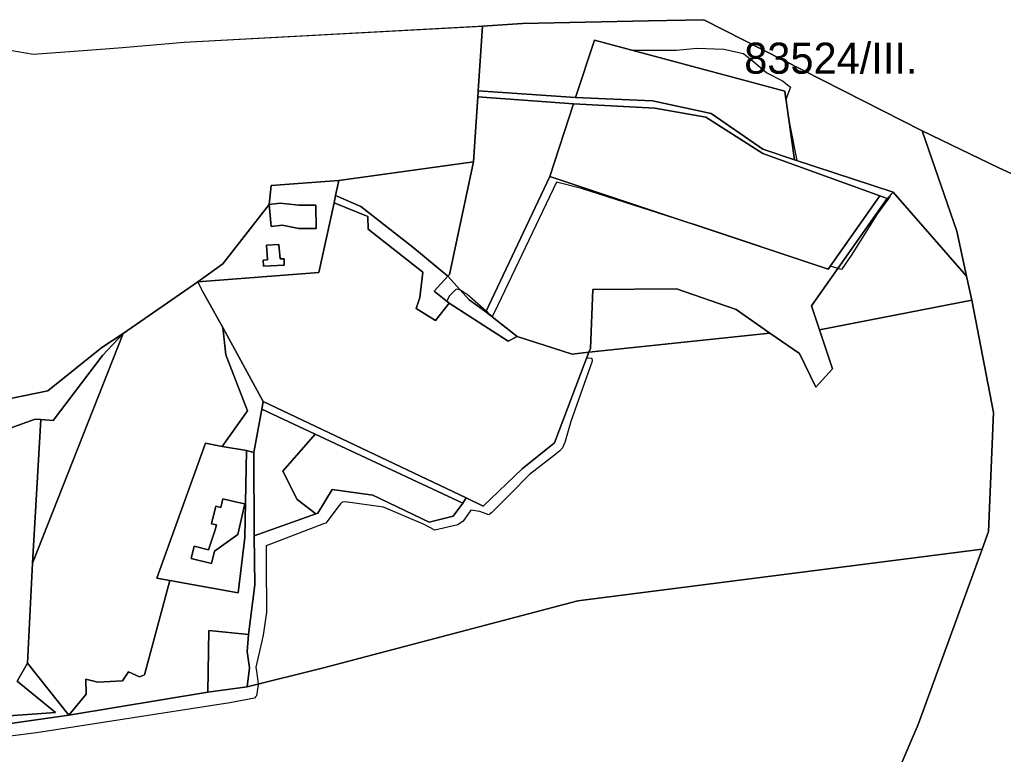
# Model space of a CAD drawing. Extents: x -477304 to -465429, y -1159113 to -1149210.
# Drawn here: x -472450.9 to -471975.9, y -1150594.2 to -1150239.6 of the extents above; entities that cross this region are included whole.
import ezdxf

# ---------------------------------------------------------------- set-up
doc = ezdxf.new("R2010")
doc.units = 0
for name, color, linetype in [('BPEJ_s', 7, 'Continuous'), ('ostatni_s', 7, 'Continuous'), ('PUPFL_s', 7, 'Continuous'), ('trav_porost_s', 7, 'Continuous')]:
    doc.layers.add(name, color=color, linetype=linetype)

msp = doc.modelspace()

# ---------------------------------------------------------------- linework, layer by layer
at = {"layer": 'BPEJ_s'}
for points in [[(-471978.09, -1150311.03), (-472015.09, -1150293.26), (-472120.54, -1150239.6), (-472147.2, -1150240.2), (-472208.1, -1150241.47), (-472227.42, -1150242.69), (-472229.44, -1150273.9), (-472182.42, -1150277.11), (-472173.24, -1150249.5), (-472155.31, -1150254.3), (-472148.3, -1150254.3), (-472133.7, -1150254.3), (-472123.8, -1150253.3), (-472110.9, -1150253.9), (-472101.4, -1150255.9), (-472096.4, -1150259.9), (-472090.1, -1150265.2), (-472082.5, -1150269.1), (-472078.6, -1150272.1), (-472080.87, -1150278.05), (-472079.19, -1150289.69), (-472075.61, -1150307.6), (-472029.06, -1150322.8), (-472030.74, -1150324.65), (-472030.53, -1150324.72), (-472031.7, -1150326.4), (-472037.03, -1150333.65), (-472040.68, -1150339.5), (-472049.41, -1150353.49), (-472053.96, -1150360.2), (-472055.74, -1150359.65), (-472059.38, -1150358.52), (-472060.39, -1150359.95), (-472125.53, -1150338.29), (-472125.77, -1150338.35), (-472179.53, -1150321.07), (-472191.6, -1150317.99), (-472221.77, -1150381.01), (-472222.64, -1150382.83), (-472224.97, -1150380.8), (-472225.61, -1150380.24), (-472234.99, -1150372.05), (-472236.37, -1150371.19), (-472238.03, -1150370.16), (-472238.41, -1150369.92), (-472240.11, -1150369.71), (-472243.31, -1150372.91), (-472244.38, -1150375.04), (-472243.99, -1150376.01), (-472243.41, -1150376.47), (-472214.91, -1150394.76), (-472210.65, -1150392.55), (-472184.12, -1150401), (-472175.96, -1150400.14), (-472177, -1150402.88), (-472174.62, -1150402.98), (-472174.41, -1150404.48), (-472184.65, -1150433.49), (-472187.64, -1150443.73), (-472187.77, -1150444.05), (-472188.7, -1150446.29), (-472190.2, -1150447.78), (-472194.11, -1150450.83), (-472204.7, -1150459.09), (-472213.88, -1150468.37), (-472223.05, -1150477.64), (-472224.33, -1150478.5), (-472228.59, -1150477), (-472233.07, -1150476.36), (-472236.7, -1150481.7), (-472239.26, -1150483.4), (-472250.35, -1150485.96), (-472255.47, -1150483.19), (-472275.1, -1150474.87), (-472293.66, -1150472.31), (-472295.15, -1150472.52), (-472295.89, -1150473.27), (-472296.64, -1150474.02), (-472303.04, -1150482.55), (-472304.11, -1150482.96), (-472331.85, -1150493.49), (-472331.79, -1150501.71), (-472331.63, -1150525.64), (-472332.45, -1150530.99), (-472333.33, -1150536.73), (-472334.9, -1150543.78), (-472336.75, -1150552.09), (-472336.37, -1150555.14), (-472335.72, -1150560.27), (-472335.68, -1150560.62), (-472336.53, -1150565.96), (-472336.91, -1150566.43), (-472337.39, -1150567.02), (-472349.33, -1150569.37), (-472442.66, -1150583.77), (-472468.36, -1150587.08)], [(-472485.29, -1150249.16), (-472444.31, -1150256.27), (-472420.19, -1150254.49), (-472401.14, -1150253.08), (-472371.41, -1150250.46), (-472229.44, -1150242.8), (-472227.42, -1150242.69)], [(-472227.42, -1150242.69), (-472229.44, -1150273.9), (-472182.42, -1150277.11), (-472173.24, -1150249.5), (-472155.31, -1150254.3), (-472081.45, -1150274.07), (-472080.87, -1150278.05), (-472079.19, -1150289.69), (-472075.61, -1150307.6), (-472029.06, -1150322.8), (-472030.74, -1150324.65), (-472030.53, -1150324.72), (-472031.7, -1150326.4), (-472037.03, -1150333.65), (-472040.68, -1150339.5), (-472049.41, -1150353.49), (-472053.96, -1150360.2), (-472055.74, -1150359.65), (-472059.38, -1150358.52), (-472060.39, -1150359.95), (-472125.53, -1150338.29), (-472125.77, -1150338.35), (-472179.53, -1150321.07), (-472191.6, -1150317.99), (-472221.77, -1150381.01), (-472222.64, -1150382.83), (-472224.97, -1150380.8), (-472225.61, -1150380.24), (-472234.99, -1150372.05), (-472236.37, -1150371.19), (-472238.03, -1150370.16), (-472238.41, -1150369.92), (-472240.11, -1150369.71), (-472243.31, -1150372.91), (-472244.38, -1150375.04), (-472243.99, -1150376.01), (-472243.41, -1150376.47), (-472214.91, -1150394.76), (-472210.65, -1150392.55), (-472184.12, -1150401), (-472175.96, -1150400.14), (-472177, -1150402.88), (-472174.62, -1150402.98), (-472174.41, -1150404.48), (-472184.65, -1150433.49), (-472187.64, -1150443.73), (-472187.77, -1150444.05), (-472188.7, -1150446.29), (-472190.2, -1150447.78), (-472194.11, -1150450.83), (-472204.7, -1150459.09), (-472213.88, -1150468.37), (-472223.05, -1150477.64), (-472224.33, -1150478.5), (-472228.59, -1150477), (-472233.07, -1150476.36), (-472236.7, -1150481.7), (-472239.26, -1150483.4), (-472250.35, -1150485.96), (-472255.47, -1150483.19), (-472275.1, -1150474.87), (-472293.66, -1150472.31), (-472295.15, -1150472.52), (-472295.89, -1150473.27), (-472296.64, -1150474.02), (-472303.04, -1150482.55), (-472304.11, -1150482.96), (-472331.85, -1150493.49), (-472331.79, -1150501.71), (-472331.63, -1150525.64), (-472332.45, -1150530.99), (-472333.33, -1150536.73), (-472334.9, -1150543.78), (-472336.75, -1150552.09), (-472336.37, -1150555.14), (-472335.72, -1150560.27), (-472335.68, -1150560.62), (-472336.53, -1150565.96), (-472336.91, -1150566.43), (-472337.39, -1150567.02), (-472349.33, -1150569.37), (-472442.66, -1150583.77), (-472468.36, -1150587.08)], [(-471962.31, -1150318.27), (-471978.09, -1150311.03)]]:
    msp.add_lwpolyline(points, dxfattribs=at)
msp.add_lwpolyline([(-472080.87, -1150278.05), (-472081.45, -1150274.07), (-472155.31, -1150254.3), (-472148.3, -1150254.3), (-472133.7, -1150254.3), (-472123.8, -1150253.3), (-472110.9, -1150253.9), (-472101.4, -1150255.9), (-472096.4, -1150259.9), (-472090.1, -1150265.2), (-472082.5, -1150269.1), (-472078.6, -1150272.1)], close=True, dxfattribs=at)
at = {"layer": 'ostatni_s'}
for points in [[(-472316.03, -1150340.46), (-472324.11, -1150338.84), (-472329.43, -1150339.39), (-472330.39, -1150328.74), (-472325.07, -1150328.19), (-472316.11, -1150329.16), (-472307.81, -1150329.1), (-472307.73, -1150340.4)], [(-472325.12, -1150355.01), (-472323.21, -1150355.03), (-472323.12, -1150358), (-472333.15, -1150358.61), (-472333.24, -1150355.64), (-472331.18, -1150355.46), (-472331.7, -1150348.48), (-472325.64, -1150348.03)], [(-472333.97, -1150427.65), (-472333.28, -1150423.92), (-472235.32, -1150470.42), (-472236.91, -1150472.96), (-472308.22, -1150439.67)], [(-472356.16, -1150474.4), (-472353.77, -1150474.96), (-472352.79, -1150470.79), (-472345.95, -1150472.4), (-472342.06, -1150473.32), (-472345.54, -1150488.11), (-472356.83, -1150496.15), (-472358.27, -1150502.02), (-472368.06, -1150499.61), (-472366.63, -1150493.76), (-472359.74, -1150495.44), (-472356.43, -1150485.86), (-472355.86, -1150483.43), (-472358.16, -1150482.89)]]:
    msp.add_lwpolyline(points, close=True, dxfattribs=at)
at = {"layer": 'PUPFL_s'}
for points in [[(-471993.59, -1150363.43), (-472029.06, -1150322.8), (-472076.65, -1150307.26), (-472081.45, -1150274.07), (-472173.24, -1150249.5), (-472182.42, -1150277.11), (-472229.44, -1150273.9), (-472227.42, -1150242.69), (-472208.1, -1150241.47), (-472147.2, -1150240.2), (-472120.54, -1150239.6), (-472015.09, -1150293.26), (-471998.26, -1150341.73)], [(-472231.64, -1150308.16), (-472229.63, -1150276.91), (-472183.46, -1150280.21), (-472194.79, -1150315.25), (-472225.81, -1150380.66), (-472233.85, -1150374.73), (-472244.15, -1150363.45), (-472243.3, -1150362.52)], [(-472058.38, -1150408.08), (-472066.46, -1150417), (-472074.38, -1150400.77), (-472088.59, -1150390.97), (-472104.93, -1150379.44), (-472133.63, -1150369.46), (-472174.07, -1150369.87), (-472175.25, -1150398.29), (-472175.96, -1150400.14), (-472184.12, -1150401), (-472210.65, -1150392.55), (-472225.81, -1150380.66), (-472194.79, -1150315.25), (-472060.39, -1150359.95), (-472035.51, -1150324.66), (-472031.9, -1150325.92), (-472068.54, -1150377.77), (-472064.68, -1150389.27)], [(-472029.06, -1150322.8), (-471993.59, -1150363.43), (-471991.09, -1150374.9), (-472064.68, -1150389.27), (-472068.54, -1150377.77), (-472031.9, -1150325.92)], [(-472225.81, -1150380.66), (-472210.65, -1150392.55), (-472214.91, -1150394.76), (-472243.41, -1150376.47), (-472250.72, -1150370.66), (-472244.15, -1150363.45), (-472233.85, -1150374.73)], [(-472104.93, -1150379.44), (-472088.59, -1150390.97), (-472175.96, -1150400.14), (-472175.25, -1150398.29), (-472174.07, -1150369.87), (-472133.63, -1150369.46)], [(-472341.07, -1150561.59), (-472339.96, -1150552.49), (-472341.01, -1150544.5), (-472340.31, -1150536.28), (-472337.31, -1150512.32), (-472337.55, -1150488.72), (-472307.85, -1150478.09), (-472306.84, -1150477.71), (-472299.96, -1150466.36), (-472280.36, -1150469.12), (-472253.12, -1150482.09), (-472241.57, -1150479.21), (-472236.91, -1150472.96), (-472235.32, -1150470.42), (-472226.99, -1150474.37), (-472208.19, -1150456.42), (-472192.6, -1150443.89), (-472175.96, -1150400.14), (-472088.59, -1150390.97), (-472074.38, -1150400.77), (-472066.46, -1150417), (-472058.38, -1150408.08), (-472064.68, -1150389.27), (-471991.09, -1150374.9), (-471980.57, -1150429.23), (-471982.97, -1150486.6), (-471986.03, -1150495.18), (-472181.36, -1150520.13), (-472304.15, -1150552.49)]]:
    msp.add_lwpolyline(points, close=True, dxfattribs=at)
for points in [[(-471748.01, -1150670.55), (-472035.84, -1150648.76), (-472043.27, -1150640.86), (-472037.4, -1150629.83), (-472026.25, -1150601.23), (-472016.94, -1150579.83), (-471986.03, -1150495.18), (-471982.97, -1150486.6), (-471980.57, -1150429.23), (-471991.09, -1150374.9), (-471993.59, -1150363.43), (-471998.26, -1150341.73), (-472015.09, -1150293.26), (-471978.09, -1150311.03), (-471962.31, -1150318.27)], [(-472474.6, -1150581.97), (-472427.04, -1150575.2), (-472360, -1150564.11), (-472341.07, -1150561.59), (-472304.15, -1150552.49), (-472181.36, -1150520.13), (-471986.03, -1150495.18), (-472016.94, -1150579.83), (-472026.25, -1150601.23), (-472037.4, -1150629.83), (-472043.27, -1150640.86), (-472078.89, -1150627.19), (-472085.47, -1150632.51), (-472088.78, -1150634.95), (-472137.89, -1150673.47), (-472213.47, -1150647.35), (-472253.52, -1150632.06), (-472297.78, -1150638.59), (-472338.45, -1150681.19), (-472366.98, -1150702.74), (-472426.02, -1150724.76), (-472447.12, -1150724.43), (-472512.38, -1150723.17)]]:
    msp.add_lwpolyline(points, dxfattribs=at)
at = {"layer": 'trav_porost_s'}
for points in [[(-472485.29, -1150249.16), (-472444.31, -1150256.27), (-472420.19, -1150254.49), (-472401.14, -1150253.08), (-472371.41, -1150250.46), (-472227.42, -1150242.69), (-472229.44, -1150273.9), (-472229.63, -1150276.91), (-472231.64, -1150308.16), (-472296.72, -1150317.23), (-472329.44, -1150319.57), (-472330.39, -1150328.74), (-472352.76, -1150357.51), (-472364.83, -1150366.12), (-472400.83, -1150391.08), (-472411.14, -1150397.8), (-472437.32, -1150418.78), (-472461.75, -1150423.65)], [(-472461.75, -1150423.65), (-472437.32, -1150418.78), (-472411.14, -1150397.8), (-472400.83, -1150391.08), (-472410.79, -1150401.63), (-472434.65, -1150433.03), (-472440.67, -1150432.59), (-472443.38, -1150432.41), (-472517.25, -1150458.99)]]:
    msp.add_lwpolyline(points, dxfattribs=at)
for points in [[(-472081.45, -1150274.07), (-472076.65, -1150307.26), (-472092.03, -1150302.06), (-472116.97, -1150284.86), (-472145.26, -1150278.81), (-472182.42, -1150277.11), (-472173.24, -1150249.5)], [(-472145.26, -1150278.81), (-472116.97, -1150284.86), (-472092.03, -1150302.06), (-472076.65, -1150307.26), (-472029.06, -1150322.8), (-472031.9, -1150325.92), (-472035.51, -1150324.66), (-472091.94, -1150304.22), (-472119.61, -1150286.72), (-472144.2, -1150282.29), (-472183.46, -1150280.21), (-472229.63, -1150276.91), (-472229.44, -1150273.9), (-472182.42, -1150277.11)], [(-472144.2, -1150282.29), (-472119.61, -1150286.72), (-472091.94, -1150304.22), (-472035.51, -1150324.66), (-472060.39, -1150359.95), (-472194.79, -1150315.25), (-472183.46, -1150280.21)], [(-472231.64, -1150308.16), (-472243.3, -1150362.52), (-472244.15, -1150363.45), (-472261.08, -1150349.38), (-472286.1, -1150329.69), (-472298.28, -1150324.38), (-472296.72, -1150317.23)], [(-472329.43, -1150339.39), (-472324.11, -1150338.84), (-472316.03, -1150340.46), (-472307.73, -1150340.4), (-472307.81, -1150329.1), (-472316.11, -1150329.16), (-472325.07, -1150328.19), (-472330.39, -1150328.74), (-472329.44, -1150319.57), (-472296.72, -1150317.23), (-472298.28, -1150324.38), (-472299.06, -1150327.93), (-472306.45, -1150361.68), (-472364.83, -1150366.12), (-472352.76, -1150357.51), (-472330.39, -1150328.74)], [(-472261.08, -1150349.38), (-472244.15, -1150363.45), (-472250.72, -1150370.66), (-472243.41, -1150376.47), (-472250, -1150384.75), (-472259.36, -1150378.94), (-472257.62, -1150373.71), (-472256.23, -1150361.42), (-472282.56, -1150340.66), (-472282.7, -1150334.52), (-472299.06, -1150327.93), (-472298.28, -1150324.38), (-472286.1, -1150329.69)], [(-472175.96, -1150400.14), (-472192.6, -1150443.89), (-472208.19, -1150456.42), (-472226.99, -1150474.37), (-472235.32, -1150470.42), (-472333.28, -1150423.92), (-472352.8, -1150388.17), (-472362.53, -1150370.56), (-472364.83, -1150366.12), (-472306.45, -1150361.68), (-472299.06, -1150327.93), (-472282.7, -1150334.52), (-472282.56, -1150340.66), (-472256.23, -1150361.42), (-472257.62, -1150373.71), (-472259.36, -1150378.94), (-472250, -1150384.75), (-472243.41, -1150376.47), (-472214.91, -1150394.76), (-472210.65, -1150392.55), (-472184.12, -1150401)], [(-472333.15, -1150358.61), (-472323.12, -1150358), (-472323.21, -1150355.03), (-472325.12, -1150355.01), (-472325.64, -1150348.03), (-472331.7, -1150348.48), (-472331.18, -1150355.46), (-472333.24, -1150355.64)], [(-472364.83, -1150366.12), (-472362.53, -1150370.56), (-472352.8, -1150388.17), (-472351.24, -1150401.31), (-472340.8, -1150428.36), (-472353.06, -1150445.55), (-472361.06, -1150444.05), (-472384.66, -1150509.1), (-472378.32, -1150510.24), (-472390.66, -1150555.86), (-472393.01, -1150556.68), (-472398.3, -1150554.33), (-472401.18, -1150558.74), (-472413.17, -1150559.33), (-472418.99, -1150557.86), (-472418.69, -1150565.15), (-472427.04, -1150575.2), (-472447.02, -1150550.1), (-472444.73, -1150501.94), (-472400.83, -1150391.08)], [(-472340.8, -1150428.36), (-472351.24, -1150401.31), (-472352.8, -1150388.17), (-472333.28, -1150423.92), (-472333.97, -1150427.65), (-472337.84, -1150448.43), (-472341.32, -1150447.57), (-472353.06, -1150445.55)], [(-472400.83, -1150391.08), (-472444.73, -1150501.94), (-472440.67, -1150432.59), (-472434.65, -1150433.03), (-472410.79, -1150401.63)], [(-472323.72, -1150457.53), (-472316.86, -1150471.25), (-472307.85, -1150478.09), (-472337.55, -1150488.72), (-472337.84, -1150448.43), (-472333.97, -1150427.65), (-472308.22, -1150439.67)], [(-472544.76, -1150485.62), (-472535.71, -1150482.63), (-472517.2, -1150466.87), (-472517.25, -1150458.99), (-472443.38, -1150432.41), (-472440.67, -1150432.59), (-472444.73, -1150501.94), (-472447.02, -1150550.1), (-472452.12, -1150558.85), (-472433.61, -1150573.96), (-472474.22, -1150576.83), (-472507.19, -1150541.33), (-472531.17, -1150514.69), (-472550.27, -1150484.97)], [(-472241.57, -1150479.21), (-472253.12, -1150482.09), (-472280.36, -1150469.12), (-472299.96, -1150466.36), (-472306.84, -1150477.71), (-472307.85, -1150478.09), (-472316.86, -1150471.25), (-472323.72, -1150457.53), (-472308.22, -1150439.67), (-472236.91, -1150472.96)], [(-472384.66, -1150509.1), (-472361.06, -1150444.05), (-472353.06, -1150445.55), (-472341.32, -1150447.57), (-472342.11, -1150489.51), (-472345.28, -1150516.19), (-472378.32, -1150510.24)], [(-472418.69, -1150565.15), (-472418.99, -1150557.86), (-472413.17, -1150559.33), (-472401.18, -1150558.74), (-472398.3, -1150554.33), (-472393.01, -1150556.68), (-472390.66, -1150555.86), (-472378.32, -1150510.24), (-472345.28, -1150516.19), (-472342.11, -1150489.51), (-472341.32, -1150447.57), (-472337.84, -1150448.43), (-472337.55, -1150488.72), (-472337.31, -1150512.32), (-472340.31, -1150536.28), (-472359.44, -1150534.33), (-472360, -1150564.11), (-472427.04, -1150575.2)], [(-472342.06, -1150473.32), (-472345.95, -1150472.4), (-472352.79, -1150470.79), (-472353.77, -1150474.96), (-472356.16, -1150474.4), (-472358.16, -1150482.89), (-472355.86, -1150483.43), (-472356.43, -1150485.86), (-472359.74, -1150495.44), (-472366.63, -1150493.76), (-472368.06, -1150499.61), (-472358.27, -1150502.02), (-472356.83, -1150496.15), (-472345.54, -1150488.11)], [(-472341.07, -1150561.59), (-472360, -1150564.11), (-472359.44, -1150534.33), (-472340.31, -1150536.28), (-472341.01, -1150544.5), (-472339.96, -1150552.49)], [(-472539.66, -1150578.06), (-472504.81, -1150578.48), (-472474.22, -1150576.83), (-472433.61, -1150573.96), (-472452.12, -1150558.85), (-472447.02, -1150550.1), (-472427.04, -1150575.2), (-472474.6, -1150581.97), (-472506.18, -1150581.96), (-472553.8, -1150586.56), (-472585.18, -1150586.28), (-472573.75, -1150581.65)]]:
    msp.add_lwpolyline(points, close=True, dxfattribs=at)

# ---------------------------------------------------------------- texts
at = {"layer": 'BPEJ_s'}
msp.add_text('83524/III.', height=15, dxfattribs=at).set_placement((-472100.99, -1150265.68))

doc.saveas('drawing.dxf')
